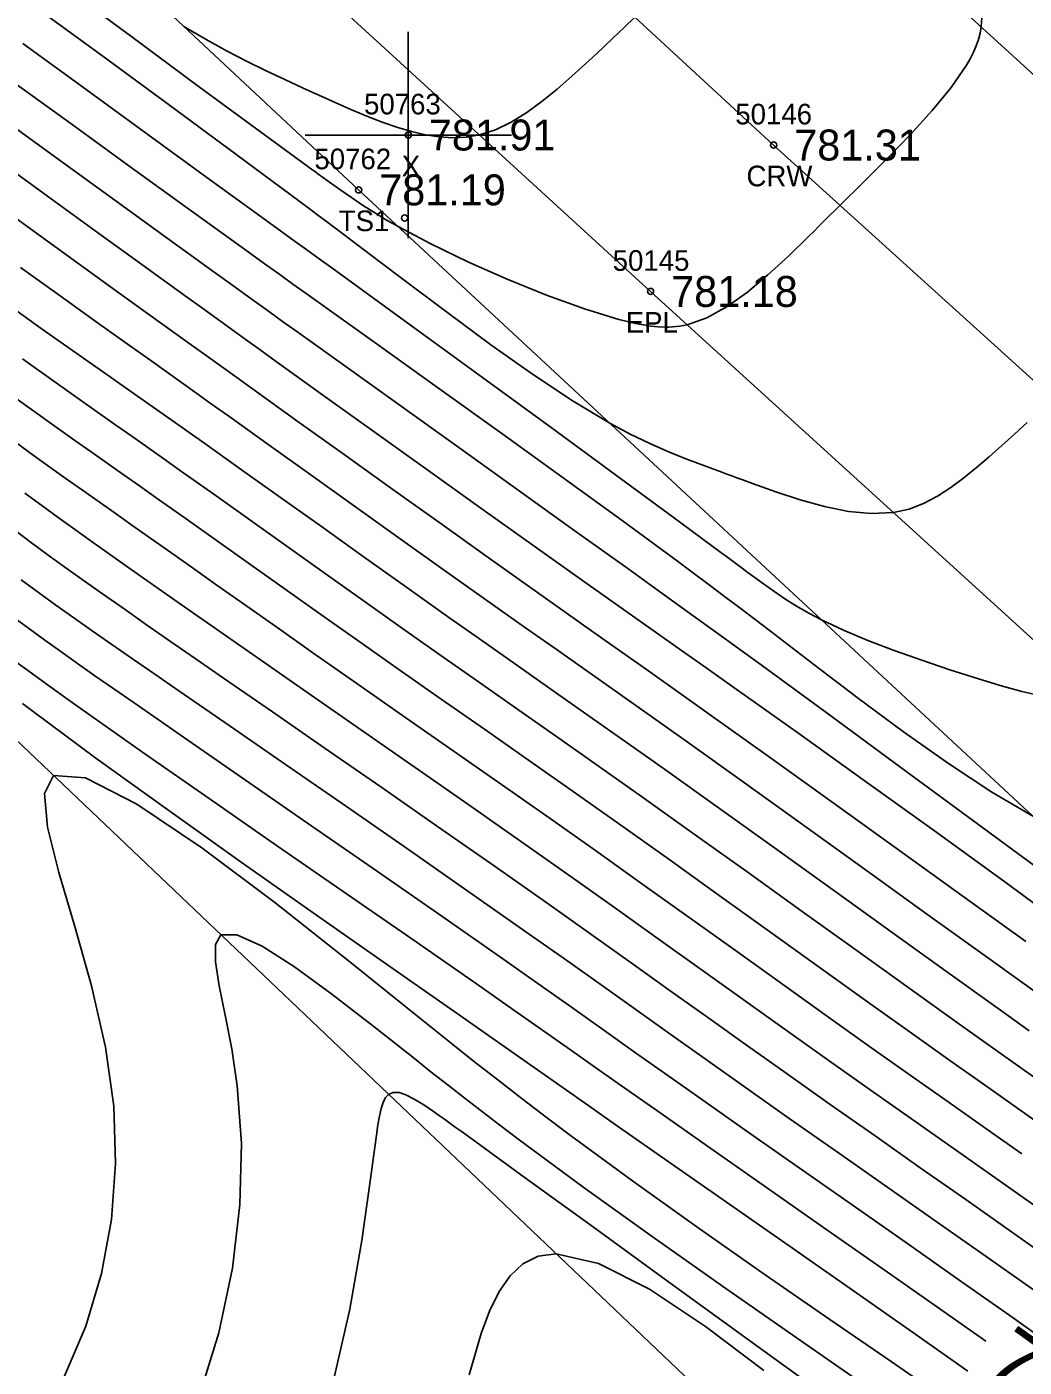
# Model space of a CAD drawing. Extents: x 1378535 to 1380697, y 997729 to 1000024.
# Drawn here: x 1378846.5 to 1378894.9, y 999629.4 to 999694.3 of the extents above; entities that cross this region are included whole.
import ezdxf

# ---------------------------------------------------------------- set-up
doc = ezdxf.new("R2010")
doc.units = 0
for name, color, linetype in [('RD_DTM_BkLn1', 7, 'Continuous'), ('RD_DTM_BkLn2', 7, 'Continuous'), ('RD_DTM_BkLn_txCode', 7, 'Continuous'), ('RD_DTM_Major1', 7, 'Continuous'), ('RD_DTM_Major1_Lbl', 7, 'Continuous'), ('RD_DTM_Minor1', 7, 'Continuous'), ('RD_EX_Misc', 7, 'Continuous'), ('RD_EX_Misc_txCode', 7, 'Continuous'), ('RD_EX_Road', 7, 'Continuous'), ('RD_EX_Road_txCode', 7, 'Continuous'), ('RD_EX_TX_Misc_ELEV', 7, 'Continuous'), ('RD_EX_TX_Road_ELEV', 7, 'Continuous'), ('RD_HC_Survey_ELEV', 7, 'Continuous'), ('RD_HC_Survey_txCode', 7, 'Continuous'), ('RD_SMD_Locator', 7, 'Continuous')]:
    doc.layers.add(name, color=color, linetype=linetype)

msp = doc.modelspace()

# ---------------------------------------------------------------- linework, layer by layer
at = {"layer": 'RD_DTM_BkLn1'}
msp.add_lwpolyline([(1379201.7, 999398.205), (1379156.533, 999438.891), (1379112.084, 999479.847), (1379066.495, 999520.561), (1379020.821, 999562.613), (1378974.239, 999604.981), (1378928.957, 999646.778), (1378882.739, 999688.619), (1378834.578, 999733.071), (1378787.698, 999775.121), (1378743.642, 999816.274), (1378698.706, 999856.431), (1378652.056, 999898.787), (1378607.023, 999939.646), (1378604.538, 999941.267)], dxfattribs=at)
at = {"layer": 'RD_DTM_BkLn2'}
for points in [[(1379127.384, 999423.802), (1379127.762, 999431.865), (1379121.716, 999443.154), (1379111.339, 999454.954), (1379072.326, 999491.525), (1379033.04, 999529.892), (1378988.344, 999569.668), (1378946.318, 999609.062), (1378904.335, 999647.705), (1378862.625, 999686.445), (1378821.368, 999725.034), (1378792.711, 999749.687), (1378787.553, 999753.349), (1378778.567, 999746.276)], [(1379120.522, 999436.728), (1379105.901, 999448.958), (1379055.44, 999473.982), (1379013.575, 999506.052), (1378969.754, 999549.783), (1378921.742, 999588.169), (1378887.745, 999620.093), (1378838.962, 999666.497), (1378808.003, 999710.025), (1378787.76, 999741.475)]]:
    msp.add_lwpolyline(points, dxfattribs=at)
at = {"layer": 'RD_DTM_Major1'}
for points in [[(1378895.029, 999675.17), (1378894.407, 999674.603), (1378893.792, 999674.05), (1378893.18, 999673.512), (1378892.569, 999672.99), (1378891.953, 999672.486), (1378891.326, 999672.016), (1378890.681, 999671.597), (1378890.008, 999671.245), (1378889.3, 999670.976), (1378888.549, 999670.807), (1378887.489, 999670.752), (1378886.365, 999670.861), (1378885.2, 999671.099), (1378884.02, 999671.428), (1378882.847, 999671.814), (1378881.708, 999672.221), (1378881.455, 999672.312), (1378881.205, 999672.403), (1378880.958, 999672.493), (1378880.713, 999672.583), (1378880.469, 999672.672), (1378880.228, 999672.76), (1378879.352, 999673.082), (1378878.483, 999673.412), (1378877.606, 999673.767), (1378876.709, 999674.162), (1378875.78, 999674.612), (1378874.804, 999675.133), (1378873.024, 999676.203), (1378871.096, 999677.485), (1378869.041, 999678.939), (1378866.88, 999680.529), (1378864.634, 999682.215), (1378862.324, 999683.962), (1378861.908, 999684.276), (1378861.071, 999684.906), (1378860.648, 999685.224), (1378860.221, 999685.544), (1378859.791, 999685.867), (1378856.68, 999688.181), (1378853.455, 999690.556), (1378850.222, 999692.92), (1378847.087, 999695.198)], [(1378894.96, 999650.011), (1378891.855, 999652.249), (1378888.677, 999654.539), (1378885.517, 999656.813), (1378882.466, 999659.003), (1378879.613, 999661.042), (1378878.143, 999662.086), (1378876.739, 999663.081), (1378875.376, 999664.045), (1378874.031, 999664.995), (1378872.68, 999665.95), (1378871.299, 999666.928), (1378869.024, 999668.545), (1378866.669, 999670.225), (1378864.284, 999671.93), (1378861.923, 999673.621), (1378859.637, 999675.259), (1378857.479, 999676.807), (1378856.717, 999677.353), (1378855.973, 999677.887), (1378855.239, 999678.413), (1378854.509, 999678.937), (1378853.03, 999680), (1378851.072, 999681.412), (1378849.022, 999682.893), (1378846.903, 999684.425), (1378844.737, 999685.99)], [(1378894.767, 999639.72), (1378893.023, 999640.947), (1378891.19, 999642.239), (1378889.355, 999643.535), (1378887.502, 999644.848), (1378885.352, 999646.381), (1378883.163, 999647.947), (1378880.941, 999649.54), (1378878.687, 999651.154), (1378876.406, 999652.783), (1378874.099, 999654.421), (1378871.741, 999656.085), (1378869.383, 999657.74), (1378867.048, 999659.373), (1378864.759, 999660.972), (1378862.538, 999662.522), (1378860.408, 999664.013), (1378858.767, 999665.166), (1378857.2, 999666.27), (1378855.704, 999667.326), (1378854.28, 999668.332), (1378852.925, 999669.289), (1378851.639, 999670.196), (1378850.822, 999670.771), (1378849.239, 999671.887), (1378848.454, 999672.444), (1378847.661, 999673.01), (1378846.85, 999673.595), (1378845.682, 999674.447)], [(1378893.03, 999630.637), (1378890.638, 999632.323), (1378887.93, 999634.223), (1378885.159, 999636.162), (1378882.391, 999638.097), (1378879.691, 999639.985), (1378877.124, 999641.785), (1378875.684, 999642.799), (1378874.284, 999643.785), (1378872.896, 999644.764), (1378871.489, 999645.754), (1378870.034, 999646.775), (1378868.503, 999647.846), (1378865.41, 999649.998), (1378862.094, 999652.295), (1378858.702, 999654.643), (1378855.379, 999656.948), (1378852.269, 999659.115), (1378849.518, 999661.05), (1378848.738, 999661.605), (1378848.003, 999662.131), (1378847.309, 999662.632), (1378846.648, 999663.113), (1378846.017, 999663.578)], [(1378882.262, 999629.218), (1378879.437, 999631.36), (1378876.719, 999633.16), (1378874.256, 999634.405), (1378872.199, 999634.881), (1378871.328, 999634.762), (1378870.589, 999634.399), (1378869.963, 999633.818), (1378869.43, 999633.044), (1378868.971, 999632.101), (1378868.566, 999631.014), (1378867.977, 999629.007)]]:
    msp.add_lwpolyline(points, dxfattribs=at)
at = {"layer": 'RD_DTM_Minor1'}
for points in [[(1378892.825, 999694.807), (1378892.802, 999694.348), (1378892.75, 999694.042), (1378892.669, 999693.735), (1378892.56, 999693.427), (1378892.425, 999693.117), (1378892.265, 999692.802), (1378892.081, 999692.482), (1378891.344, 999691.408), (1378890.425, 999690.285), (1378889.375, 999689.133), (1378888.246, 999687.972), (1378887.09, 999686.822), (1378885.957, 999685.706), (1378885.7, 999685.45), (1378885.446, 999685.197), (1378884.945, 999684.698), (1378884.697, 999684.451), (1378884.449, 999684.205), (1378883.457, 999683.237), (1378882.464, 999682.321), (1378881.472, 999681.493), (1378880.486, 999680.791), (1378879.509, 999680.251), (1378878.545, 999679.911), (1378878.369, 999679.873), (1378878.194, 999679.843), (1378878.017, 999679.82), (1378877.84, 999679.805), (1378877.661, 999679.797), (1378877.48, 999679.795), (1378877.141, 999679.809), (1378876.791, 999679.844), (1378876.428, 999679.898), (1378876.05, 999679.971), (1378875.656, 999680.061), (1378875.244, 999680.167), (1378873.579, 999680.678), (1378871.738, 999681.345), (1378869.817, 999682.123), (1378867.914, 999682.965), (1378866.124, 999683.827), (1378864.544, 999684.663), (1378863.936, 999685.012), (1378863.368, 999685.357), (1378862.821, 999685.708), (1378862.274, 999686.076), (1378861.71, 999686.469), (1378861.108, 999686.898), (1378860.996, 999686.979), (1378860.882, 999687.061), (1378860.766, 999687.145), (1378860.648, 999687.23), (1378860.528, 999687.317), (1378860.406, 999687.406), (1378857.867, 999689.259), (1378854.851, 999691.479), (1378851.565, 999693.908), (1378848.218, 999696.385)], [(1378876.019, 999694.821), (1378875.488, 999694.308), (1378874.97, 999693.812), (1378874.462, 999693.332), (1378873.959, 999692.864), (1378873.457, 999692.405), (1378872.952, 999691.952), (1378872.24, 999691.333), (1378871.514, 999690.742), (1378870.775, 999690.202), (1378870.023, 999689.734), (1378869.258, 999689.361), (1378868.481, 999689.106), (1378867.836, 999688.995), (1378867.184, 999688.968), (1378866.525, 999689.013), (1378865.862, 999689.119), (1378865.194, 999689.277), (1378864.523, 999689.475), (1378863.772, 999689.733), (1378863.017, 999690.022), (1378862.255, 999690.338), (1378861.484, 999690.676), (1378860.703, 999691.03), (1378859.909, 999691.394), (1378859.043, 999691.794), (1378858.152, 999692.214), (1378857.227, 999692.667), (1378856.258, 999693.168), (1378855.238, 999693.73), (1378854.157, 999694.365)], [(1378895.787, 999661.899), (1378894.769, 999662.135), (1378893.712, 999662.427), (1378892.623, 999662.757), (1378891.272, 999663.189), (1378889.915, 999663.646), (1378888.583, 999664.122), (1378887.31, 999664.611), (1378886.126, 999665.106), (1378885.065, 999665.603), (1378884.449, 999665.926), (1378883.879, 999666.254), (1378883.335, 999666.596), (1378882.798, 999666.958), (1378882.248, 999667.348), (1378881.666, 999667.774), (1378881.441, 999667.94), (1378881.208, 999668.113), (1378880.967, 999668.292), (1378880.717, 999668.478), (1378880.457, 999668.671), (1378880.187, 999668.872), (1378877.863, 999670.589), (1378875.073, 999672.637), (1378871.95, 999674.922), (1378868.629, 999677.344), (1378865.245, 999679.807), (1378861.32, 999682.661), (1378860.713, 999683.102), (1378860.11, 999683.54), (1378859.509, 999683.977), (1378858.908, 999684.413), (1378858.307, 999684.85), (1378855.277, 999687.051), (1378852.234, 999689.262), (1378849.236, 999691.438), (1378846.346, 999693.534)], [(1378895.326, 999656.073), (1378893.317, 999657.255), (1378891.208, 999658.644), (1378889.039, 999660.178), (1378886.851, 999661.798), (1378884.686, 999663.443), (1378882.584, 999665.053), (1378881.836, 999665.623), (1378881.096, 999666.186), (1378880.357, 999666.744), (1378879.613, 999667.304), (1378878.857, 999667.87), (1378878.083, 999668.446), (1378875.405, 999670.416), (1378872.542, 999672.495), (1378869.569, 999674.637), (1378866.562, 999676.792), (1378863.595, 999678.912), (1378860.09, 999681.417), (1378859.444, 999681.879), (1378858.802, 999682.339), (1378858.161, 999682.799), (1378857.518, 999683.26), (1378856.87, 999683.726), (1378854.218, 999685.64), (1378851.489, 999687.615), (1378848.742, 999689.608), (1378846.032, 999691.574)], [(1378896.465, 999652.888), (1378892.92, 999655.494), (1378889.217, 999658.22), (1378885.572, 999660.901), (1378882.197, 999663.372), (1378881.031, 999664.22), (1378879.919, 999665.027), (1378878.842, 999665.805), (1378876.732, 999667.324), (1378875.666, 999668.089), (1378873.061, 999669.957), (1378867.597, 999673.871), (1378862.178, 999677.752), (1378859.631, 999679.578), (1378858.941, 999680.073), (1378858.261, 999680.561), (1378857.587, 999681.045), (1378856.237, 999682.017), (1378855.552, 999682.511), (1378853.174, 999684.229), (1378850.699, 999686.023), (1378848.174, 999687.855), (1378845.645, 999689.688)], [(1378897.213, 999650.503), (1378893.943, 999652.907), (1378890.54, 999655.377), (1378887.134, 999657.827), (1378883.851, 999660.172), (1378880.818, 999662.325), (1378879.513, 999663.248), (1378878.269, 999664.125), (1378877.065, 999664.975), (1378874.687, 999666.653), (1378873.469, 999667.515), (1378871.064, 999669.223), (1378868.549, 999671.017), (1378865.984, 999672.853), (1378863.428, 999674.685), (1378860.943, 999676.47), (1378858.587, 999678.163), (1378857.854, 999678.69), (1378857.135, 999679.207), (1378856.424, 999679.719), (1378855.004, 999680.742), (1378854.283, 999681.262), (1378852.121, 999682.826), (1378849.863, 999684.462), (1378847.544, 999686.143), (1378845.198, 999687.842)], [(1378895.805, 999647.294), (1378893.096, 999649.236), (1378890.214, 999651.308), (1378887.239, 999653.451), (1378884.25, 999655.602), (1378881.326, 999657.701), (1378878.547, 999659.686), (1378876.878, 999660.872), (1378875.278, 999662.004), (1378872.195, 999664.179), (1378870.666, 999665.257), (1378869.117, 999666.352), (1378866.953, 999667.889), (1378864.749, 999669.459), (1378862.545, 999671.034), (1378860.38, 999672.582), (1378858.295, 999674.073), (1378856.331, 999675.476), (1378855.55, 999676.033), (1378854.789, 999676.575), (1378854.041, 999677.108), (1378853.297, 999677.638), (1378852.549, 999678.17), (1378851.789, 999678.712), (1378850.021, 999679.974), (1378848.168, 999681.302), (1378846.241, 999682.685)], [(1378895.127, 999645.687), (1378893.733, 999646.681), (1378891.181, 999648.509), (1378888.484, 999650.448), (1378885.702, 999652.449), (1378882.895, 999654.467), (1378880.123, 999656.454), (1378877.446, 999658.363), (1378875.593, 999659.677), (1378873.803, 999660.94), (1378872.061, 999662.167), (1378870.347, 999663.372), (1378868.646, 999664.569), (1378866.939, 999665.775), (1378864.894, 999667.225), (1378862.845, 999668.683), (1378860.819, 999670.128), (1378858.846, 999671.535), (1378856.952, 999672.884), (1378855.167, 999674.151), (1378853.594, 999675.261), (1378852.831, 999675.798), (1378852.072, 999676.331), (1378851.309, 999676.866), (1378850.532, 999677.412), (1378848.927, 999678.541), (1378847.244, 999679.733), (1378845.488, 999680.987)], [(1378896.216, 999642.834), (1378894.721, 999643.893), (1378893.209, 999644.965), (1378891.656, 999646.071), (1378889.239, 999647.8), (1378886.715, 999649.611), (1378884.124, 999651.473), (1378881.503, 999653.355), (1378878.893, 999655.223), (1378876.332, 999657.048), (1378874.304, 999658.483), (1378872.327, 999659.875), (1378870.392, 999661.234), (1378868.491, 999662.567), (1378866.616, 999663.883), (1378864.759, 999665.19), (1378862.84, 999666.548), (1378860.949, 999667.891), (1378859.102, 999669.205), (1378855.608, 999671.691), (1378853.996, 999672.834), (1378853.189, 999673.404), (1378852.403, 999673.958), (1378851.631, 999674.502), (1378850.862, 999675.042), (1378850.089, 999675.587), (1378849.301, 999676.143), (1378847.852, 999677.169), (1378846.33, 999678.256)], [(1378896.291, 999640.711), (1378894.619, 999641.891), (1378892.957, 999643.064), (1378891.285, 999644.248), (1378889.579, 999645.459), (1378887.296, 999647.09), (1378884.942, 999648.777), (1378882.537, 999650.503), (1378880.101, 999652.25), (1378877.655, 999653.999), (1378875.217, 999655.733), (1378873.021, 999657.285), (1378870.854, 999658.808), (1378868.721, 999660.303), (1378866.628, 999661.767), (1378864.58, 999663.202), (1378862.582, 999664.605), (1378860.797, 999665.864), (1378859.065, 999667.089), (1378857.395, 999668.274), (1378854.265, 999670.496), (1378852.819, 999671.519), (1378852.005, 999672.093), (1378851.213, 999672.652), (1378850.433, 999673.201), (1378849.657, 999673.749), (1378848.874, 999674.303), (1378848.075, 999674.87), (1378846.772, 999675.801), (1378845.402, 999676.791)], [(1378895.495, 999637.144), (1378893.455, 999638.58), (1378889.421, 999641.415), (1378887.42, 999642.825), (1378885.424, 999644.238), (1378883.407, 999645.673), (1378881.382, 999647.12), (1378879.337, 999648.583), (1378877.261, 999650.067), (1378875.145, 999651.576), (1378872.978, 999653.113), (1378870.463, 999654.885), (1378867.913, 999656.671), (1378865.373, 999658.443), (1378860.495, 999661.836), (1378858.246, 999663.402), (1378856.763, 999664.437), (1378855.364, 999665.414), (1378854.044, 999666.339), (1378851.607, 999668.052), (1378849.659, 999669.427), (1378848.858, 999669.997), (1378848.064, 999670.568), (1378847.266, 999671.15), (1378846.454, 999671.753)], [(1378896.464, 999634.397), (1378894.261, 999635.951), (1378892.052, 999637.504), (1378889.846, 999639.052), (1378887.653, 999640.591), (1378885.483, 999642.117), (1378883.346, 999643.627), (1378881.467, 999644.962), (1378879.602, 999646.292), (1378877.729, 999647.629), (1378875.828, 999648.986), (1378873.878, 999650.373), (1378871.858, 999651.803), (1378869.193, 999653.677), (1378866.452, 999655.593), (1378863.702, 999657.507), (1378861.011, 999659.374), (1378858.448, 999661.149), (1378856.08, 999662.787), (1378854.753, 999663.705), (1378853.514, 999664.564), (1378852.353, 999665.371), (1378851.257, 999666.134), (1378850.218, 999666.863), (1378849.223, 999667.564), (1378848.392, 999668.156), (1378847.578, 999668.744), (1378846.771, 999669.338), (1378845.962, 999669.951)], [(1378895.377, 999633.103), (1378893.04, 999634.75), (1378890.662, 999636.42), (1378888.269, 999638.097), (1378885.889, 999639.765), (1378883.547, 999641.41), (1378881.269, 999643.016), (1378879.532, 999644.247), (1378877.824, 999645.462), (1378876.118, 999646.677), (1378874.386, 999647.908), (1378872.601, 999649.174), (1378870.737, 999650.491), (1378867.926, 999652.462), (1378864.993, 999654.507), (1378862.031, 999656.564), (1378859.134, 999658.568), (1378856.396, 999660.458), (1378853.912, 999662.171), (1378852.752, 999662.971), (1378851.674, 999663.715), (1378850.667, 999664.413), (1378849.719, 999665.075), (1378848.819, 999665.709), (1378847.955, 999666.324), (1378847.106, 999666.937), (1378846.276, 999667.552)], [(1378896.154, 999630.488), (1378894.295, 999631.805), (1378891.831, 999633.541), (1378889.286, 999635.327), (1378886.705, 999637.135), (1378884.133, 999638.935), (1378881.614, 999640.7), (1378879.196, 999642.402), (1378877.604, 999643.527), (1378876.05, 999644.627), (1378874.505, 999645.722), (1378872.938, 999646.833), (1378871.318, 999647.977), (1378869.616, 999649.174), (1378866.664, 999651.238), (1378863.539, 999653.41), (1378860.364, 999655.61), (1378854.344, 999659.775), (1378851.742, 999661.578), (1378850.762, 999662.26), (1378849.849, 999662.896), (1378848.995, 999663.496), (1378848.189, 999664.066), (1378847.422, 999664.614), (1378846.685, 999665.148), (1378845.803, 999665.799)], [(1378892.151, 999629.196), (1378889.469, 999631.085), (1378886.607, 999633.091), (1378883.65, 999635.157), (1378877.792, 999639.244), (1378875.061, 999641.152), (1378873.78, 999642.049), (1378872.534, 999642.923), (1378871.299, 999643.79), (1378868.758, 999645.574), (1378867.401, 999646.524), (1378864.136, 999648.808), (1378860.592, 999651.289), (1378856.93, 999653.867), (1378853.311, 999656.439), (1378849.897, 999658.903), (1378846.849, 999661.156), (1378846.332, 999661.546)], [(1378891.166, 999627.764), (1378888.432, 999629.653), (1378885.458, 999631.701), (1378882.331, 999633.866), (1378879.137, 999636.102), (1378875.963, 999638.367), (1378872.897, 999640.616), (1378871.717, 999641.504), (1378870.549, 999642.396), (1378869.378, 999643.303), (1378868.184, 999644.239), (1378866.951, 999645.216), (1378865.66, 999646.247), (1378862.202, 999649.025), (1378858.565, 999651.898), (1378855.029, 999654.551), (1378851.875, 999656.672), (1378849.382, 999657.946), (1378847.832, 999658.06), (1378847.404, 999657.183), (1378847.554, 999655.56), (1378848.102, 999653.356), (1378848.872, 999650.735), (1378849.685, 999647.861), (1378850.363, 999644.9), (1378850.755, 999642.039), (1378850.85, 999639.254), (1378850.653, 999636.548), (1378850.168, 999633.922), (1378849.4, 999631.379), (1378848.355, 999628.922)], [(1378887.066, 999628.576), (1378883.838, 999630.815), (1378880.426, 999633.192), (1378876.958, 999635.637), (1378873.557, 999638.08), (1378870.348, 999640.449), (1378869.476, 999641.109), (1378868.625, 999641.759), (1378867.79, 999642.404), (1378866.965, 999643.047), (1378866.146, 999643.69), (1378865.326, 999644.337), (1378863.294, 999645.943), (1378861.324, 999647.468), (1378859.51, 999648.792), (1378857.947, 999649.792), (1378856.73, 999650.346), (1378855.954, 999650.333), (1378855.696, 999649.865), (1378855.694, 999649.024), (1378855.873, 999647.865), (1378856.158, 999646.443), (1378856.473, 999644.81), (1378856.745, 999643.021), (1378856.942, 999640.224), (1378856.87, 999637.262), (1378856.513, 999634.187), (1378855.854, 999631.052), (1378854.879, 999627.909)], [(1378885.206, 999628.04), (1378881.521, 999630.716), (1378877.71, 999633.48), (1378874.01, 999636.163), (1378870.655, 999638.595), (1378867.882, 999640.607), (1378867.589, 999640.819), (1378867.308, 999641.023), (1378867.04, 999641.216), (1378866.784, 999641.4), (1378866.54, 999641.574), (1378866.307, 999641.737), (1378865.78, 999642.095), (1378865.319, 999642.38), (1378864.921, 999642.582), (1378864.584, 999642.694), (1378864.303, 999642.705), (1378864.077, 999642.607), (1378863.934, 999642.449), (1378863.816, 999642.219), (1378863.718, 999641.92), (1378863.634, 999641.554), (1378863.558, 999641.123), (1378863.485, 999640.628), (1378863.188, 999638.392), (1378862.78, 999635.528), (1378862.193, 999632.191), (1378861.359, 999628.53)]]:
    msp.add_lwpolyline(points, dxfattribs=at)
at = {"layer": 'RD_EX_Misc'}
for p, q in [((1378865.03, 999684.104), (1378865.03, 999694.104)), ((1378860.03, 999689.104), (1378870.03, 999689.104))]:
    msp.add_line(p, q, dxfattribs=at)
at = {"layer": 'RD_EX_Road'}
for points in [[(1379209.475, 999405.54), (1379163.997, 999446.485), (1379118.805, 999488.017), (1379074.408, 999528.841), (1379028.669, 999569.9), (1378981.979, 999612.718), (1378937.166, 999653.911), (1378890.129, 999696.785), (1378842.566, 999740.72), (1378794.879, 999783.075), (1378749.806, 999824.149), (1378706.231, 999863.66), (1378659.579, 999905.32), (1378614.058, 999947.757), (1378610.306, 999950.384)], [(1379194.921, 999391.17), (1379151.382, 999431.093), (1379105.356, 999472.756), (1379062.213, 999513.117), (1379014.238, 999555.894), (1378967.91, 999597.354), (1378922.421, 999639.979), (1378876.774, 999681.523), (1378827.896, 999726.217), (1378781.196, 999768.463), (1378736.445, 999808.724), (1378691.95, 999849.175), (1378644.395, 999891.391), (1378600.504, 999932.423), (1378598.568, 999933.73)]]:
    msp.add_lwpolyline(points, dxfattribs=at)
at = {"layer": 'RD_SMD_Locator'}
for centre in [(1378865.03, 999689.104), (1378882.739, 999688.619), (1378862.625, 999686.445), (1378864.86, 999685.078), (1378876.774, 999681.523)]:
    msp.add_circle(centre, 0.15, dxfattribs=at)

# ---------------------------------------------------------------- texts
at = {"layer": 'RD_DTM_BkLn_txCode'}
for s, p in [('50762', (1378860.483, 999687.445)), ('TS1', (1378861.664, 999684.445))]:
    msp.add_text(s, height=1, dxfattribs=at).set_placement(p)
at = {"layer": 'RD_DTM_Major1_Lbl'}
msp.add_text('765', height=3, rotation=324.34386, dxfattribs=at).set_placement((1378892.676, 999629.069))
at = {"layer": 'RD_EX_Misc_txCode'}
for s, p in [('50763', (1378862.888, 999690.104)), ('X', (1378864.715, 999687.104))]:
    msp.add_text(s, height=1, dxfattribs=at).set_placement(p)
at = {"layer": 'RD_EX_Road_txCode'}
for s, p in [('50145', (1378874.939, 999682.523)), ('EPL', (1378875.569, 999679.523))]:
    msp.add_text(s, height=1, dxfattribs=at).set_placement(p)
at = {"layer": 'RD_EX_TX_Misc_ELEV'}
for s, p in [('781.91', (1378866.03, 999688.354)), ('781.19', (1378863.625, 999685.695))]:
    msp.add_text(s, height=1.5, dxfattribs=at).set_placement(p)
at = {"layer": 'RD_EX_TX_Road_ELEV'}
msp.add_text('781.18', height=1.5, dxfattribs=at).set_placement((1378877.774, 999680.773))
at = {"layer": 'RD_HC_Survey_ELEV'}
msp.add_text('781.31', height=1.5, dxfattribs=at).set_placement((1378883.739, 999687.869))
at = {"layer": 'RD_HC_Survey_txCode'}
for s, p in [('50146', (1378880.881, 999689.619)), ('CRW', (1378881.424, 999686.619))]:
    msp.add_text(s, height=1, dxfattribs=at).set_placement(p)

doc.saveas('drawing.dxf')
